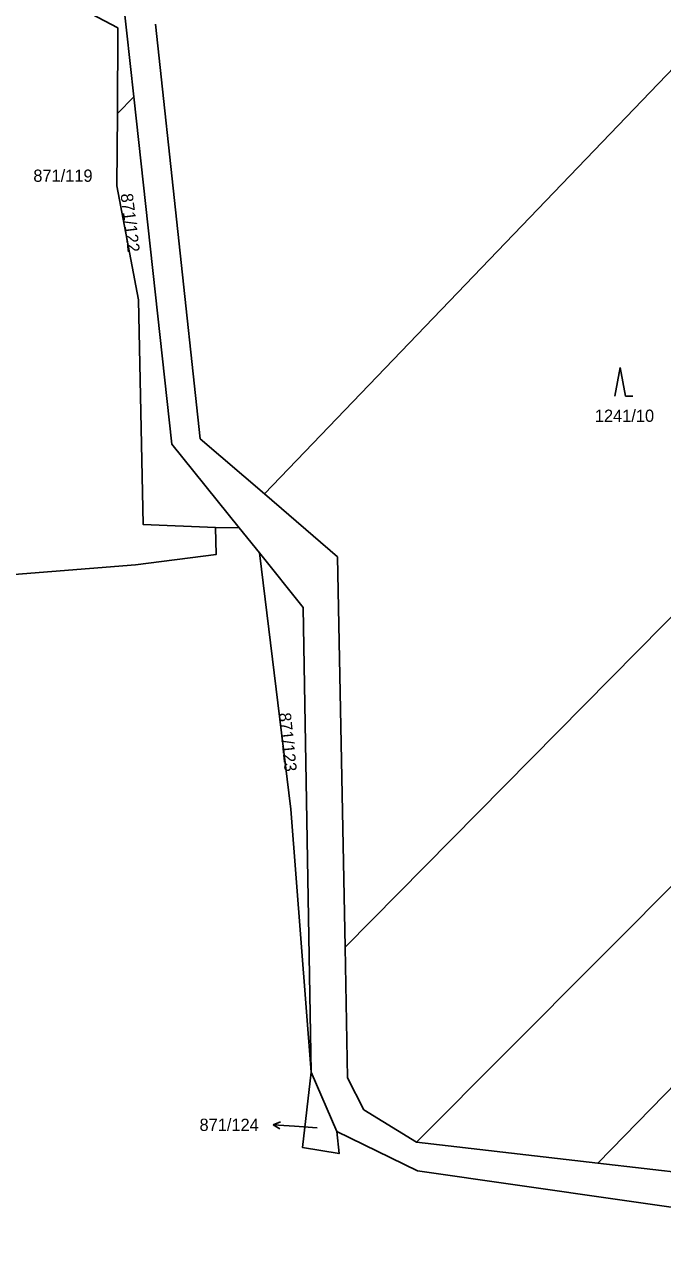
# Model space of a CAD drawing. Extents: x -755528 to -748832, y -1118122 to -1111095.
# Drawn here: x -752501.9 to -752413.4, y -1114822 to -1114652.2 of the extents above; entities that cross this region are included whole.
import ezdxf

# ---------------------------------------------------------------- set-up
doc = ezdxf.new("R2010")
doc.units = 0
for name, color, linetype in [('DZ_DO_PUPFL', 7, 'Continuous'), ('DZ_NAD_PUPFL', 7, 'Continuous'), ('DZ_NAD_ZPF', 7, 'Continuous'), ('legenda barvy', 7, 'Continuous'), ('TZ_UMVŽST', 7, 'Continuous')]:
    doc.layers.add(name, color=color, linetype=linetype)

msp = doc.modelspace()

# ---------------------------------------------------------------- linework, layer by layer
at = {"layer": 'DZ_NAD_PUPFL'}
for p, q in [((-752483.72, -1114652.2), (-752477.54, -1114709.69)), ((-752483.72, -1114652.2), (-752477.54, -1114709.69)), ((-752477.54, -1114709.69), (-752468.64, -1114717.34)), ((-752477.54, -1114709.69), (-752468.64, -1114717.34)), ((-752468.64, -1114717.34), (-752458.5, -1114726.06)), ((-752468.64, -1114717.34), (-752458.5, -1114726.06)), ((-752458.5, -1114726.06), (-752457.45, -1114780.24)), ((-752458.5, -1114726.06), (-752457.45, -1114780.24)), ((-752422.42, -1114810.19), (-752447.56, -1114807.26)), ((-752422.42, -1114810.19), (-752447.56, -1114807.26)), ((-752422.42, -1114810.19), (-752407.34, -1114811.95)), ((-752422.42, -1114810.19), (-752407.34, -1114811.95))]:
    msp.add_line(p, q, dxfattribs=at)
msp.add_lwpolyline([(-752457.45, -1114780.24), (-752457.1, -1114798.36), (-752454.84, -1114802.78), (-752447.56, -1114807.26)], dxfattribs=at)
msp.add_lwpolyline([(-752457.45, -1114780.24), (-752457.1, -1114798.36), (-752454.84, -1114802.78), (-752447.56, -1114807.26)], dxfattribs=at)
at = {"layer": 'DZ_NAD_ZPF'}
for p, q in [((-752490.71, -1114625.87), (-752486.73, -1114662.25)), ((-752401, -1114646.87), (-752468.64, -1114717.34)), ((-752489.03, -1114664.6), (-752486.73, -1114662.25)), ((-752457.45, -1114780.24), (-752363.39, -1114684.92)), ((-752447.56, -1114807.26), (-752345.18, -1114704.46)), ((-752472.14, -1114722.04), (-752475.41, -1114721.99)), ((-752469.33, -1114725.54), (-752472.14, -1114722.04)), ((-752462.17, -1114797.56), (-752458.58, -1114805.8))]:
    msp.add_line(p, q, dxfattribs=at)
for points in [[(-752236.62, -1114619.65), (-752328.86, -1114714.25), (-752422.42, -1114810.19)], [(-752489.03, -1114664.6), (-752488.94, -1114652.72), (-752494.5, -1114649.8), (-752492.21, -1114627.15)], [(-752486.73, -1114662.25), (-752481.45, -1114710.47), (-752472.14, -1114722.04)], [(-752475.41, -1114721.99), (-752485.44, -1114721.61), (-752486.09, -1114690.45), (-752489.11, -1114674.61), (-752489.03, -1114664.6)], [(-752475.41, -1114721.99), (-752475.32, -1114725.74), (-752486.5, -1114727.2), (-752504.48, -1114728.64)], [(-752462.17, -1114797.56), (-752464.95, -1114761.08), (-752469.33, -1114725.54)], [(-752469.33, -1114725.54), (-752463.24, -1114733.1), (-752462.17, -1114797.56)], [(-752458.58, -1114805.8), (-752458.27, -1114808.86), (-752463.36, -1114808), (-752462.17, -1114797.56)], [(-752294.14, -1114897.88), (-752303.09, -1114881.16), (-752331.63, -1114845.67), (-752342.48, -1114833.24), (-752377.1, -1114821.34), (-752447.41, -1114811.26), (-752458.58, -1114805.8)]]:
    msp.add_lwpolyline(points, dxfattribs=at)
at = {"layer": 'legenda barvy'}
for p, q in [((-752467.444, -1114804.871), (-752466.41, -1114804.441)), ((-752464.45, -1114805.08), (-752467.444, -1114804.871)), ((-752467.444, -1114804.871), (-752466.48, -1114805.44)), ((-752461.32, -1114805.3), (-752464.45, -1114805.08))]:
    msp.add_line(p, q, dxfattribs=at)
at = {"layer": 'TZ_UMVŽST'}
for p, q in [((-752419.3, -1114699.81), (-752420.05, -1114703.81)), ((-752418.55, -1114703.81), (-752419.3, -1114699.81)), ((-752418.55, -1114703.81), (-752417.554, -1114703.81))]:
    msp.add_line(p, q, dxfattribs=at)

# ---------------------------------------------------------------- texts
at = {"layer": 'DZ_DO_PUPFL'}
for s, p in [('871/119', (-752500.68, -1114674.06)), ('1241/10', (-752422.81, -1114707.36)), ('871/124', (-752477.633, -1114805.72))]:
    msp.add_text(s, height=1.7, dxfattribs=at).set_placement(p)
for s, rotation, p in [('871/122', 277, (-752488.583, -1114675.763)), ('871/123', 275.999997, (-752466.665, -1114747.778))]:
    msp.add_text(s, height=1.7, rotation=rotation, dxfattribs=at).set_placement(p)

doc.saveas('drawing.dxf')
